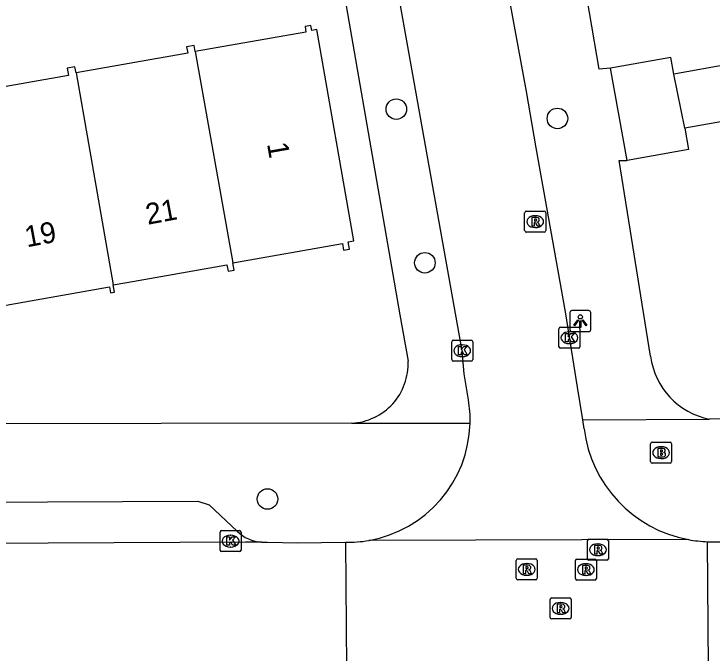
# Model space of a CAD drawing. Extents: x 157793 to 159380, y 380882 to 382313.
# Drawn here: x 158299.54 to 158332.75, y 381260.13 to 381290.53 of the extents above; entities that cross this region are included whole.
import ezdxf

# ---------------------------------------------------------------- set-up
doc = ezdxf.new("R2010")
doc.units = 0
for name, color, linetype in [('IMGEO_Boom', 7, 'Continuous'), ('IMGEO_Brandkraan', 7, 'Continuous'), ('IMGEO_Kolk', 7, 'Continuous'), ('IMGEO_Lichtpunt', 7, 'Continuous'), ('IMGEO_Pand', 7, 'Continuous'), ('IMGEO_Pand_nummerreeks', 7, 'Continuous'), ('IMGEO_Rijbaan_lokaal_gesloten', 7, 'Continuous'), ('IMGEO_Rijbaan_lokaal_open', 7, 'Continuous'), ('IMGEO_Rioolput', 7, 'Continuous'), ('IMGEO_Voetpad_open', 7, 'Continuous')]:
    doc.layers.add(name, color=color, linetype=linetype)

msp = doc.modelspace()

# ---------------------------------------------------------------- linework, layer by layer
at = {"layer": 'IMGEO_Boom'}
for centre in [(158317.73, 381286.003), (158325.396, 381285.56), (158319.091, 381278.696), (158311.602, 381267.457)]:
    msp.add_circle(centre, 0.489, dxfattribs=at)
at = {"layer": 'IMGEO_Brandkraan'}
for p, q in [((158329.829, 381269.236), (158329.829, 381270.088)), ((158329.904, 381270.162), (158330.756, 381270.162)), ((158330.83, 381270.088), (158330.83, 381269.236)), ((158330.317, 381269.942), (158330.342, 381269.942)), ((158330.756, 381269.162), (158329.904, 381269.162)), ((158330.34, 381269.382), (158330.315, 381269.382))]:
    msp.add_line(p, q, dxfattribs=at)
for points in [[(158329.829, 381269.236), (158329.829, 381270.088)], [(158329.904, 381270.162), (158330.756, 381270.162)], [(158330.83, 381270.088), (158330.83, 381269.236)], [(158330.177, 381269.862), (158330.177, 381269.462), (158330.39, 381269.462)], [(158330.408, 381269.862), (158330.177, 381269.862)], [(158330.356, 381269.781), (158330.302, 381269.781), (158330.302, 381269.705)], [(158330.302, 381269.705), (158330.355, 381269.705)], [(158330.364, 381269.629), (158330.302, 381269.629), (158330.302, 381269.548)], [(158330.302, 381269.548), (158330.364, 381269.548)], [(158330.756, 381269.162), (158329.904, 381269.162)]]:
    msp.add_lwpolyline(points, dxfattribs=at)
for centre, radius, start, end in [((158329.906, 381270.086), 0.0765, 91.552, 178.448), ((158329.906, 381270.086), 0.0765, 91.552, 178.448), ((158330.754, 381270.086), 0.0765, 1.552, 88.448), ((158330.754, 381270.086), 0.0765, 1.552, 88.448), ((158330.357, 381269.743), 0.0379, 267.8285, 90.9355), ((158330.412, 381269.717), 0.145, 59.4692, 91.5367), ((158330.437, 381269.764), 0.0922, 285.5137, 58.1501), ((158330.365, 381269.588), 0.0404, 269.8759, 90.5077), ((158330.396, 381269.713), 0.251, 268.6676, 293.5347), ((158330.442, 381269.572), 0.105, 301.3115, 78.989), ((158329.906, 381269.238), 0.0765, 181.552, 268.448), ((158329.906, 381269.238), 0.0765, 181.552, 268.448), ((158330.754, 381269.238), 0.0765, 271.552, 358.448), ((158330.754, 381269.238), 0.0765, 271.552, 358.448)]:
    msp.add_arc(centre, radius, start, end, dxfattribs=at)
for centre, major_axis, ratio, start_param, end_param in [((158330.316, 381269.662), (-0.387, 0.002), 0.722429, 4.712389, 7.853982), ((158330.341, 381269.662), (-0.39, 0.002), 0.717154, 1.570796, 4.712389)]:
    msp.add_ellipse(centre, major_axis=major_axis, ratio=ratio, start_param=start_param, end_param=end_param, dxfattribs=at)
at = {"layer": 'IMGEO_Kolk'}
for p, q in [((158325.465, 381274.704), (158325.465, 381275.556)), ((158325.54, 381275.63), (158326.392, 381275.63)), ((158325.953, 381275.41), (158325.978, 381275.41)), ((158326.466, 381275.556), (158326.466, 381274.704)), ((158320.365, 381274.087), (158320.365, 381274.939)), ((158320.44, 381275.013), (158321.292, 381275.013)), ((158320.853, 381274.793), (158320.878, 381274.793)), ((158321.366, 381274.939), (158321.366, 381274.087)), ((158325.976, 381274.85), (158325.951, 381274.85)), ((158326.392, 381274.63), (158325.54, 381274.63)), ((158320.876, 381274.233), (158320.851, 381274.233)), ((158321.292, 381274.013), (158320.44, 381274.013)), ((158309.345, 381265.028), (158309.345, 381265.88)), ((158309.42, 381265.954), (158310.272, 381265.954)), ((158310.346, 381265.88), (158310.346, 381265.028)), ((158309.833, 381265.734), (158309.858, 381265.734)), ((158309.856, 381265.174), (158309.831, 381265.174)), ((158310.272, 381264.954), (158309.42, 381264.954))]:
    msp.add_line(p, q, dxfattribs=at)
for points in [[(158325.465, 381274.704), (158325.465, 381275.556)], [(158325.54, 381275.63), (158326.392, 381275.63)], [(158326.466, 381275.556), (158326.466, 381274.704)], [(158325.786, 381275.33), (158325.909, 381275.33), (158325.909, 381275.179), (158326.039, 381275.33), (158326.203, 381275.33), (158326.057, 381275.179), (158326.21, 381274.93), (158326.058, 381274.93), (158325.973, 381275.094), (158325.909, 381275.027), (158325.909, 381274.93), (158325.786, 381274.93), (158325.786, 381275.33)], [(158320.365, 381274.087), (158320.365, 381274.939)], [(158320.44, 381275.013), (158321.292, 381275.013)], [(158321.366, 381274.939), (158321.366, 381274.087)], [(158320.686, 381274.713), (158320.809, 381274.713), (158320.809, 381274.562), (158320.939, 381274.713), (158321.103, 381274.713), (158320.957, 381274.562), (158321.11, 381274.313), (158320.958, 381274.313), (158320.873, 381274.477), (158320.809, 381274.41), (158320.809, 381274.313), (158320.686, 381274.313), (158320.686, 381274.713)], [(158326.392, 381274.63), (158325.54, 381274.63)], [(158321.292, 381274.013), (158320.44, 381274.013)], [(158309.345, 381265.028), (158309.345, 381265.88)], [(158309.42, 381265.954), (158310.272, 381265.954)], [(158310.346, 381265.88), (158310.346, 381265.028)], [(158309.666, 381265.654), (158309.789, 381265.654), (158309.789, 381265.503), (158309.919, 381265.654), (158310.083, 381265.654), (158309.937, 381265.503), (158310.09, 381265.254), (158309.938, 381265.254), (158309.853, 381265.418), (158309.789, 381265.351), (158309.789, 381265.254), (158309.666, 381265.254), (158309.666, 381265.654)], [(158310.272, 381264.954), (158309.42, 381264.954)]]:
    msp.add_lwpolyline(points, dxfattribs=at)
for centre, start, end in [((158325.542, 381275.554), 91.552, 178.448), ((158325.542, 381275.554), 91.552, 178.448), ((158326.39, 381275.554), 1.552, 88.448), ((158326.39, 381275.554), 1.552, 88.448), ((158320.442, 381274.937), 91.552, 178.448), ((158320.442, 381274.937), 91.552, 178.448), ((158321.29, 381274.937), 1.552, 88.448), ((158321.29, 381274.937), 1.552, 88.448), ((158325.542, 381274.706), 181.552, 268.448), ((158325.542, 381274.706), 181.552, 268.448), ((158326.39, 381274.706), 271.552, 358.448), ((158326.39, 381274.706), 271.552, 358.448), ((158320.442, 381274.089), 181.552, 268.448), ((158320.442, 381274.089), 181.552, 268.448), ((158321.29, 381274.089), 271.552, 358.448), ((158321.29, 381274.089), 271.552, 358.448), ((158309.422, 381265.878), 91.552, 178.448), ((158309.422, 381265.878), 91.552, 178.448), ((158310.27, 381265.878), 1.552, 88.448), ((158310.27, 381265.878), 1.552, 88.448), ((158309.422, 381265.03), 181.552, 268.448), ((158309.422, 381265.03), 181.552, 268.448), ((158310.27, 381265.03), 271.552, 358.448), ((158310.27, 381265.03), 271.552, 358.448)]:
    msp.add_arc(centre, 0.0765, start, end, dxfattribs=at)
for centre, major_axis, ratio, start_param, end_param in [((158325.952, 381275.13), (-0.387, 0.002), 0.722429, 4.712389, 7.853982), ((158325.977, 381275.13), (-0.39, 0.002), 0.717154, 1.570796, 4.712389), ((158320.852, 381274.513), (-0.387, 0.002), 0.722429, 4.712389, 7.853982), ((158320.877, 381274.513), (-0.39, 0.002), 0.717154, 1.570796, 4.712389), ((158309.832, 381265.454), (-0.387, 0.002), 0.722429, 4.712389, 7.853982), ((158309.857, 381265.454), (-0.39, 0.002), 0.717154, 1.570796, 4.712389)]:
    msp.add_ellipse(centre, major_axis=major_axis, ratio=ratio, start_param=start_param, end_param=end_param, dxfattribs=at)
at = {"layer": 'IMGEO_Lichtpunt'}
for p, q in [((158326.891, 381276.417), (158326.083, 381276.417)), ((158326.891, 381276.417), (158326.083, 381276.417)), ((158325.989, 381276.322), (158325.989, 381275.515)), ((158325.989, 381276.322), (158325.989, 381275.515)), ((158326.985, 381275.515), (158326.985, 381276.322)), ((158326.985, 381275.515), (158326.985, 381276.322)), ((158326.083, 381275.421), (158326.891, 381275.421)), ((158326.083, 381275.421), (158326.891, 381275.421))]:
    msp.add_line(p, q, dxfattribs=at)
for points in [[(158326.363, 381275.986), (158326.402, 381275.958), (158326.214, 381275.696), (158326.176, 381275.723), (158326.363, 381275.986)], [(158326.465, 381275.938), (158326.512, 381275.938), (158326.512, 381275.616), (158326.465, 381275.616), (158326.465, 381275.938)], [(158326.575, 381275.958), (158326.613, 381275.985), (158326.8, 381275.723), (158326.761, 381275.695), (158326.575, 381275.958)]]:
    msp.add_lwpolyline(points, dxfattribs=at)
msp.add_circle((158326.488, 381276.12), 0.0994, dxfattribs=at)
for centre, start, end in [((158326.083, 381276.322), 90, 180), ((158326.083, 381276.322), 90, 180), ((158326.891, 381276.322), 0, 90), ((158326.891, 381276.322), 0, 90), ((158326.083, 381275.515), 180, 270), ((158326.083, 381275.515), 180, 270), ((158326.891, 381275.515), 270, 0), ((158326.891, 381275.515), 270, 360)]:
    msp.add_arc(centre, 0.0946, start, end, dxfattribs=at)
at = {"layer": 'IMGEO_Pand'}
for points in [[(158309.951, 381278.691), (158315.166, 381279.607), (158315.223, 381279.287), (158315.498, 381279.335), (158315.437, 381279.683), (158315.717, 381279.732), (158313.952, 381289.786), (158313.713, 381289.744), (158313.67, 381289.989), (158313.387, 381289.939), (158313.434, 381289.672), (158308.165, 381288.747)], [(158308.165, 381288.747), (158308.116, 381289.026), (158307.752, 381288.962), (158307.805, 381288.662), (158302.493, 381287.729)], [(158308.165, 381288.747), (158309.951, 381278.691)], [(158330.938, 381287.67), (158330.798, 381288.46), (158327.928, 381287.95)], [(158336.231, 381288.611), (158330.938, 381287.67)], [(158302.493, 381287.729), (158302.442, 381288.015), (158302.07, 381287.949), (158302.131, 381287.604), (158297.343, 381286.763), (158296.905, 381286.686), (158296.824, 381286.672)], [(158302.493, 381287.729), (158304.262, 381277.65)], [(158328.708, 381283.565), (158327.928, 381287.95)], [(158331.455, 381285.093), (158330.938, 381287.67)], [(158337.167, 381281.44), (158337.126, 381281.673), (158337.424, 381281.726), (158336.661, 381286.018), (158331.455, 381285.093)], [(158331.455, 381285.093), (158331.634, 381284.085), (158328.708, 381283.565)], [(158304.262, 381277.65), (158304.906, 381277.763), (158309.674, 381278.6), (158309.728, 381278.295), (158310.011, 381278.345), (158309.951, 381278.691)], [(158298.596, 381276.58), (158298.654, 381276.59), (158299.345, 381276.712), (158304.088, 381277.545), (158304.137, 381277.268), (158304.323, 381277.301), (158304.262, 381277.65)]]:
    msp.add_lwpolyline(points, dxfattribs=at)
at = {"layer": 'IMGEO_Rijbaan_lokaal_gesloten'}
for points in [[(158311.316, 381265.407), (158310.558, 381265.403), (158282.391, 381265.258)], [(158311.316, 381265.407), (158311.589, 381265.408), (158313.032, 381265.375), (158315.308, 381265.4)], [(158315.308, 381265.4), (158315.363, 381259.413)], [(158332.537, 381265.427), (158336.235, 381265.417)], [(158332.578, 381259.441), (158332.537, 381265.427)]]:
    msp.add_lwpolyline(points, dxfattribs=at)
at = {"layer": 'IMGEO_Rijbaan_lokaal_open'}
for points in [[(158320.358, 381306.618), (158320.447, 381305.996), (158321.883, 381298.081), (158322.464, 381294.712), (158323.906, 381286.839), (158324.362, 381284.168), (158325.77, 381276.366), (158326.339, 381272.778), (158326.591, 381271.23)], [(158321.166, 381272.169), (158320.963, 381273.407), (158320.866, 381274.513), (158315.291, 381305.694)], [(158326.591, 381271.23), (158326.661, 381270.803)], [(158331.635, 381265.526), (158316.423, 381265.485)]]:
    msp.add_lwpolyline(points, dxfattribs=at)
for centre, radius, start, end in [((158315.536, 381271.226), 5.708, 358.3414, 9.5063), ((158315.424, 381271.218), 5.82, 279.8801, 358.4502), ((158332.753, 381271.563), 6.139, 187.1069, 259.507), ((158315.419, 381271.302), 5.903, 268.9246, 279.7942), ((158332.761, 381271.624), 6.201, 259.5408, 267.9322)]:
    msp.add_arc(centre, radius, start, end, dxfattribs=at)
at = {"layer": 'IMGEO_Rioolput'}
for p, q in [((158323.838, 381280.225), (158323.838, 381281.077)), ((158323.913, 381281.151), (158324.765, 381281.151)), ((158324.839, 381281.077), (158324.839, 381280.225)), ((158324.326, 381280.931), (158324.351, 381280.931)), ((158324.765, 381280.151), (158323.913, 381280.151)), ((158324.349, 381280.371), (158324.324, 381280.371)), ((158326.822, 381264.618), (158326.822, 381265.47)), ((158326.897, 381265.544), (158327.749, 381265.544)), ((158327.823, 381265.47), (158327.823, 381264.618)), ((158327.31, 381265.324), (158327.335, 381265.324)), ((158327.333, 381264.764), (158327.308, 381264.764)), ((158323.436, 381263.685), (158323.436, 381264.537)), ((158323.511, 381264.611), (158324.363, 381264.611)), ((158324.437, 381264.537), (158324.437, 381263.685)), ((158326.25, 381263.674), (158326.25, 381264.526)), ((158326.325, 381264.6), (158327.177, 381264.6)), ((158327.749, 381264.544), (158326.897, 381264.544)), ((158327.251, 381264.526), (158327.251, 381263.674)), ((158323.924, 381264.391), (158323.949, 381264.391)), ((158326.738, 381264.38), (158326.763, 381264.38)), ((158323.947, 381263.831), (158323.922, 381263.831)), ((158326.761, 381263.82), (158326.736, 381263.82)), ((158324.363, 381263.611), (158323.511, 381263.611)), ((158327.177, 381263.6), (158326.325, 381263.6)), ((158325.049, 381261.826), (158325.049, 381262.678)), ((158325.124, 381262.752), (158325.976, 381262.752)), ((158325.537, 381262.532), (158325.562, 381262.532)), ((158326.05, 381262.678), (158326.05, 381261.826)), ((158325.56, 381261.972), (158325.535, 381261.972)), ((158325.976, 381261.752), (158325.124, 381261.752))]:
    msp.add_line(p, q, dxfattribs=at)
for points in [[(158323.838, 381280.225), (158323.838, 381281.077)], [(158323.913, 381281.151), (158324.765, 381281.151)], [(158324.839, 381281.077), (158324.839, 381280.225)], [(158324.427, 381280.849), (158324.175, 381280.851), (158324.175, 381280.451)], [(158324.353, 381280.77), (158324.299, 381280.77), (158324.299, 381280.689)], [(158324.175, 381280.451), (158324.299, 381280.451), (158324.299, 381280.613), (158324.31, 381280.613)], [(158324.299, 381280.689), (158324.351, 381280.689)], [(158324.357, 381280.584), (158324.428, 381280.451), (158324.568, 381280.451), (158324.503, 381280.577)], [(158324.765, 381280.151), (158323.913, 381280.151)], [(158326.822, 381264.618), (158326.822, 381265.47)], [(158326.897, 381265.544), (158327.749, 381265.544)], [(158327.823, 381265.47), (158327.823, 381264.618)], [(158327.411, 381265.242), (158327.159, 381265.244), (158327.159, 381264.844)], [(158327.337, 381265.163), (158327.283, 381265.163), (158327.283, 381265.082)], [(158327.159, 381264.844), (158327.283, 381264.844), (158327.283, 381265.006), (158327.294, 381265.006)], [(158327.283, 381265.082), (158327.335, 381265.082)], [(158327.341, 381264.977), (158327.412, 381264.844), (158327.552, 381264.844), (158327.487, 381264.97)], [(158323.436, 381263.685), (158323.436, 381264.537)], [(158323.511, 381264.611), (158324.363, 381264.611)], [(158324.437, 381264.537), (158324.437, 381263.685)], [(158326.25, 381263.674), (158326.25, 381264.526)], [(158326.325, 381264.6), (158327.177, 381264.6)], [(158327.749, 381264.544), (158326.897, 381264.544)], [(158327.251, 381264.526), (158327.251, 381263.674)], [(158324.025, 381264.309), (158323.773, 381264.311), (158323.773, 381263.911)], [(158323.951, 381264.23), (158323.897, 381264.23), (158323.897, 381264.149)], [(158323.897, 381264.149), (158323.949, 381264.149)], [(158326.839, 381264.298), (158326.587, 381264.3), (158326.587, 381263.9)], [(158326.765, 381264.219), (158326.711, 381264.219), (158326.711, 381264.138)], [(158326.711, 381264.138), (158326.763, 381264.138)], [(158323.773, 381263.911), (158323.897, 381263.911), (158323.897, 381264.073), (158323.908, 381264.073)], [(158323.955, 381264.044), (158324.026, 381263.911), (158324.166, 381263.911), (158324.101, 381264.037)], [(158326.587, 381263.9), (158326.711, 381263.9), (158326.711, 381264.062), (158326.722, 381264.062)], [(158326.769, 381264.033), (158326.84, 381263.9), (158326.98, 381263.9), (158326.915, 381264.026)], [(158324.363, 381263.611), (158323.511, 381263.611)], [(158327.177, 381263.6), (158326.325, 381263.6)], [(158325.049, 381261.826), (158325.049, 381262.678)], [(158325.124, 381262.752), (158325.976, 381262.752)], [(158325.638, 381262.45), (158325.386, 381262.452), (158325.386, 381262.052)], [(158326.05, 381262.678), (158326.05, 381261.826)], [(158325.386, 381262.052), (158325.51, 381262.052), (158325.51, 381262.214), (158325.521, 381262.214)], [(158325.564, 381262.371), (158325.51, 381262.371), (158325.51, 381262.29)], [(158325.51, 381262.29), (158325.562, 381262.29)], [(158325.568, 381262.185), (158325.639, 381262.052), (158325.779, 381262.052), (158325.714, 381262.178)], [(158325.976, 381261.752), (158325.124, 381261.752)]]:
    msp.add_lwpolyline(points, dxfattribs=at)
for centre, radius, start, end in [((158323.915, 381281.075), 0.0765, 91.552, 178.448), ((158323.915, 381281.075), 0.0765, 91.552, 178.448), ((158324.763, 381281.075), 0.0765, 1.552, 88.448), ((158324.763, 381281.075), 0.0765, 1.552, 88.448), ((158324.359, 381280.674), 0.0964, 77.0061, 93.1865), ((158324.373, 381280.731), 0.0378, 276.6634, 79.6772), ((158324.426, 381280.739), 0.109, 350.3612, 89.416), ((158324.424, 381280.739), 0.112, 277.5842, 350.9817), ((158324.309, 381280.56), 0.0533, 26.0293, 88.6989), ((158324.335, 381280.878), 0.19, 274.7715, 282.9687), ((158324.408, 381280.524), 0.108, 29.5134, 73.7905), ((158323.915, 381280.227), 0.0765, 181.552, 268.448), ((158323.915, 381280.227), 0.0765, 181.552, 268.448), ((158324.763, 381280.227), 0.0765, 271.552, 358.448), ((158324.763, 381280.227), 0.0765, 271.552, 358.448), ((158326.899, 381265.468), 0.0765, 91.552, 178.448), ((158326.899, 381265.468), 0.0765, 91.552, 178.448), ((158327.747, 381265.468), 0.0765, 1.552, 88.448), ((158327.747, 381265.468), 0.0765, 1.552, 88.448), ((158327.343, 381265.067), 0.0964, 77.0061, 93.1865), ((158327.357, 381265.124), 0.0378, 276.6634, 79.6772), ((158327.41, 381265.132), 0.109, 350.3612, 89.416), ((158327.408, 381265.132), 0.112, 277.5842, 350.9817), ((158327.293, 381264.953), 0.0533, 26.0293, 88.6989), ((158327.319, 381265.271), 0.19, 274.7715, 282.9687), ((158327.392, 381264.917), 0.108, 29.5134, 73.7905), ((158323.513, 381264.535), 0.0765, 91.552, 178.448), ((158323.513, 381264.535), 0.0765, 91.552, 178.448), ((158324.361, 381264.535), 0.0765, 1.552, 88.448), ((158324.361, 381264.535), 0.0765, 1.552, 88.448), ((158326.327, 381264.524), 0.0765, 91.552, 178.448), ((158326.327, 381264.524), 0.0765, 91.552, 178.448), ((158326.899, 381264.62), 0.0765, 181.552, 268.448), ((158326.899, 381264.62), 0.0765, 181.552, 268.448), ((158327.175, 381264.524), 0.0765, 1.552, 88.448), ((158327.175, 381264.524), 0.0765, 1.552, 88.448), ((158327.747, 381264.62), 0.0765, 271.552, 358.448), ((158327.747, 381264.62), 0.0765, 271.552, 358.448), ((158323.933, 381264.338), 0.19, 274.7715, 282.9687), ((158323.957, 381264.134), 0.0964, 77.0061, 93.1865), ((158323.971, 381264.191), 0.0378, 276.6634, 79.6772), ((158324.024, 381264.199), 0.109, 350.3612, 89.416), ((158324.022, 381264.199), 0.112, 277.5842, 350.9817), ((158326.747, 381264.327), 0.19, 274.7715, 282.9687), ((158326.771, 381264.123), 0.0964, 77.0061, 93.1865), ((158326.785, 381264.18), 0.0378, 276.6634, 79.6772), ((158326.838, 381264.188), 0.109, 350.3612, 89.416), ((158326.836, 381264.188), 0.112, 277.5842, 350.9817), ((158323.907, 381264.02), 0.0533, 26.0293, 88.6989), ((158324.006, 381263.984), 0.108, 29.5134, 73.7905), ((158326.721, 381264.009), 0.0533, 26.0293, 88.6989), ((158326.82, 381263.973), 0.108, 29.5134, 73.7905), ((158323.513, 381263.687), 0.0765, 181.552, 268.448), ((158323.513, 381263.687), 0.0765, 181.552, 268.448), ((158324.361, 381263.687), 0.0765, 271.552, 358.448), ((158324.361, 381263.687), 0.0765, 271.552, 358.448), ((158326.327, 381263.676), 0.0765, 181.552, 268.448), ((158326.327, 381263.676), 0.0765, 181.552, 268.448), ((158327.175, 381263.676), 0.0765, 271.552, 358.448), ((158327.175, 381263.676), 0.0765, 271.552, 358.448), ((158325.126, 381262.676), 0.0765, 91.552, 178.448), ((158325.126, 381262.676), 0.0765, 91.552, 178.448), ((158325.637, 381262.34), 0.109, 350.3612, 89.416), ((158325.974, 381262.676), 0.0765, 1.552, 88.448), ((158325.974, 381262.676), 0.0765, 1.552, 88.448), ((158325.52, 381262.161), 0.0533, 26.0293, 88.6989), ((158325.546, 381262.479), 0.19, 274.7715, 282.9687), ((158325.57, 381262.275), 0.0964, 77.0061, 93.1865), ((158325.584, 381262.332), 0.0378, 276.6634, 79.6772), ((158325.635, 381262.34), 0.112, 277.5842, 350.9817), ((158325.619, 381262.125), 0.108, 29.5134, 73.7905), ((158325.126, 381261.828), 0.0765, 181.552, 268.448), ((158325.126, 381261.828), 0.0765, 181.552, 268.448), ((158325.974, 381261.828), 0.0765, 271.552, 358.448), ((158325.974, 381261.828), 0.0765, 271.552, 358.448)]:
    msp.add_arc(centre, radius, start, end, dxfattribs=at)
for centre, major_axis, ratio, start_param, end_param in [((158324.325, 381280.651), (-0.387, 0.002), 0.722429, 4.712389, 7.853982), ((158324.35, 381280.651), (-0.39, 0.002), 0.717154, 1.570796, 4.712389), ((158327.309, 381265.044), (-0.387, 0.002), 0.722429, 4.712389, 7.853982), ((158327.334, 381265.044), (-0.39, 0.002), 0.717154, 1.570796, 4.712389), ((158323.923, 381264.111), (-0.387, 0.002), 0.722429, 4.712389, 7.853982), ((158323.948, 381264.111), (-0.39, 0.002), 0.717154, 1.570796, 4.712389), ((158326.737, 381264.1), (-0.387, 0.002), 0.722429, 4.712389, 7.853982), ((158326.762, 381264.1), (-0.39, 0.002), 0.717154, 1.570796, 4.712389), ((158325.536, 381262.252), (-0.387, 0.002), 0.722429, 4.712389, 7.853982), ((158325.561, 381262.252), (-0.39, 0.002), 0.717154, 1.570796, 4.712389)]:
    msp.add_ellipse(centre, major_axis=major_axis, ratio=ratio, start_param=start_param, end_param=end_param, dxfattribs=at)
at = {"layer": 'IMGEO_Voetpad_open'}
for points in [[(158309.906, 381302.208), (158313.302, 381302.722), (158317.903, 381276.217), (158318.288, 381274.019)], [(158327.928, 381287.95), (158327.383, 381287.904), (158326.241, 381294.61), (158326.727, 381294.678)], [(158329.832, 381274.251), (158328.34, 381283.56), (158328.708, 381283.565)], [(158326.591, 381271.23), (158332.634, 381271.258)], [(158357.912, 381271.377), (158332.634, 381271.258)], [(158315.615, 381271.068), (158242.989, 381270.941)], [(158315.615, 381271.068), (158321.242, 381271.061)], [(158283.227, 381267.25), (158308.29, 381267.353), (158308.829, 381267.176), (158310.158, 381265.923)]]:
    msp.add_lwpolyline(points, dxfattribs=at)
for centre, radius, start, end in [((158333.304, 381274.693), 3.5, 187.2542, 258.9702), ((158315.478, 381273.878), 2.813, 272.7881, 2.8716), ((158311.439, 381267.24), 1.837, 225.8011, 266.1638)]:
    msp.add_arc(centre, radius, start, end, dxfattribs=at)

# ---------------------------------------------------------------- texts
at = {"layer": 'IMGEO_Pand_nummerreeks'}
for s, rotation, p in [('1', 279.9569, (158311.576, 381284.352)), ('21', 10.5711, (158305.904, 381280.5)), ('19', 10.5711, (158300.153, 381279.427))]:
    msp.add_text(s, height=1, rotation=rotation, dxfattribs=at).set_placement(p)

doc.saveas('drawing.dxf')
